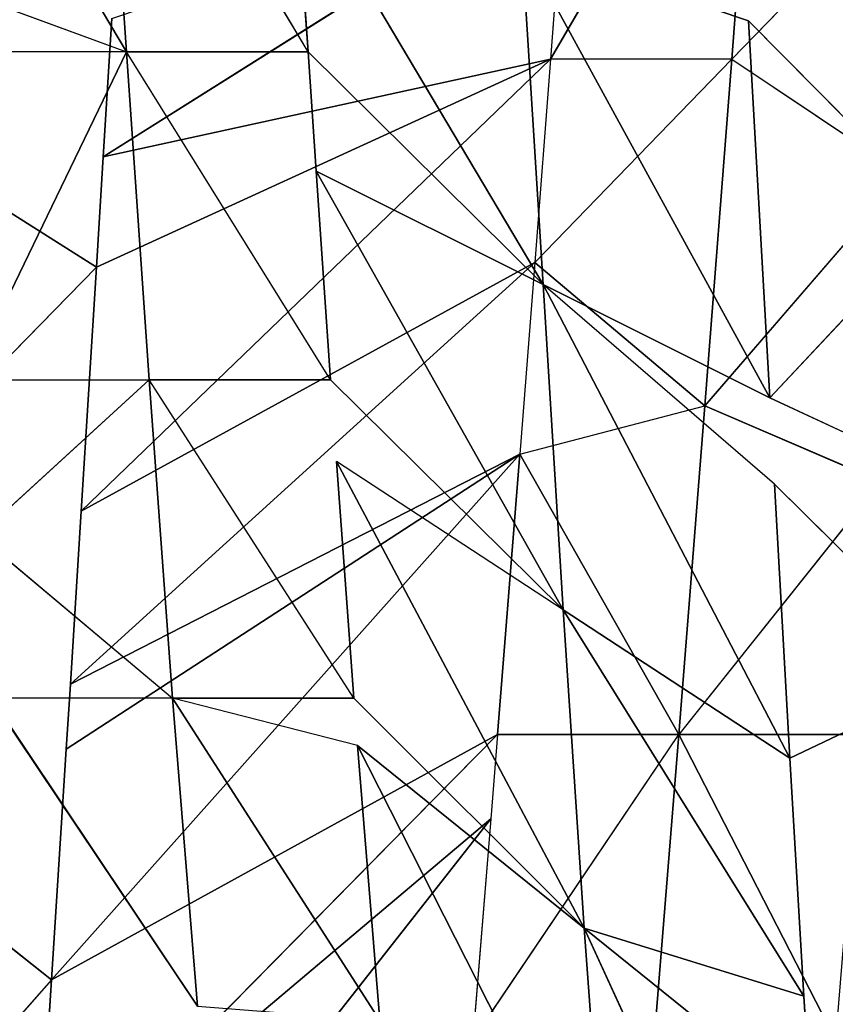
# Model space of a CAD drawing. Extents: x 0 to 40, y 0 to 81.9.
# Tile 434 of 623: x 30.932 to 31.326, y 74.024 to 74.499. Entities that reach past the tile are written whole.
import ezdxf

# ---------------------------------------------------------------- set-up
doc = ezdxf.new("R2010")
doc.units = 0
doc.header["$LTSCALE"] = 25.4
doc.layers.get('0').update_dxf_attribs({"color": 13, "linetype": 'CONTINUOUS'})

# ---------------------------------------------------------------- blocks, each defined once
blk = doc.blocks.new('ICE-TUBE-LED-S-8118_STL')
at = {"color": 0}
for p, q in [((74.35484, -8.84169, 44.24186), (74.24805, -8.74729, 44.29721)), ((74.35484, -8.84169, 44.24186), (74.42071, -8.75839, 44.21176)), ((74.69841, -8.86329, 44.11517), (74.60303, -8.76987, 44.14309)), ((74.69841, -8.86329, 44.11517), (74.7516, -8.77906, 44.10186)), ((74.80235, -8.87786, 47.5204), (74.9688, -8.77867, 47.55426)), ((74.80235, -8.87786, 47.5204), (74.9688, -8.77867, 47.55426)), ((74.8352, -8.78807, 47.52858), (74.80235, -8.87786, 47.5204)), ((74.80235, -8.87786, 47.5204), (74.80235, -8.79036, 47.5204)), ((74.64408, -8.80125, 47.4701), (74.64408, -8.88875, 47.4701)), ((74.56901, -8.8066, 47.43957), (74.49056, -8.89997, 47.40267)), ((74.64408, -8.88875, 47.4701), (74.56901, -8.8066, 47.43957)), ((74.34205, -8.91197, 47.31726), (74.49056, -8.81247, 47.40267)), ((74.49056, -8.89997, 47.40267), (74.49056, -8.81247, 47.40267)), ((74.14545, -8.82808, 44.35868), (74.4325, -9.05353, 44.62817)), ((74.14545, -8.82808, 44.35868), (74.4325, -9.05353, 44.62817)), ((74.4325, -9.05353, 44.62817), (74.24783, -8.83478, 44.29734)), ((74.24783, -8.83478, 44.29734), (74.47314, -9.0568, 44.60626)), ((74.24783, -8.83478, 44.29734), (74.47314, -9.0568, 44.60626)), ((74.35484, -8.84169, 44.24186), (74.24783, -8.83478, 44.29734)), ((74.4325, -9.05353, 44.62817), (74.24783, -8.83478, 44.29734)), ((74.35484, -8.84169, 44.24186), (74.47314, -9.0568, 44.60626)), ((74.35484, -8.84169, 44.24186), (74.47314, -9.0568, 44.60626)), ((74.35484, -8.84169, 44.24186), (74.6083, -9.06751, 44.54389)), ((74.35484, -8.84169, 44.24186), (74.6083, -9.06751, 44.54389)), ((74.46601, -8.84876, 44.19273), (74.35484, -8.84169, 44.24186)), ((74.46601, -8.84876, 44.19273), (74.6083, -9.06751, 44.54389)), ((74.46601, -8.84876, 44.19273), (74.6083, -9.06751, 44.54389)), ((74.4973, -8.85074, 44.18037), (74.46601, -8.84876, 44.19273)), ((74.4973, -8.85074, 44.18037), (74.6083, -9.06751, 44.54389)), ((74.4973, -8.85074, 44.18037), (74.6083, -9.06751, 44.54389)), ((74.4973, -8.85074, 44.18037), (74.70074, -9.07473, 44.50976)), ((74.4973, -8.85074, 44.18037), (74.70074, -9.07473, 44.50976)), ((74.58074, -8.85598, 44.15038), (74.4973, -8.85074, 44.18037)), ((74.58074, -8.85598, 44.15038), (74.70074, -9.07473, 44.50976)), ((74.58074, -8.85598, 44.15038), (74.70074, -9.07473, 44.50976)), ((74.58074, -8.85598, 44.15038), (74.79868, -9.08228, 44.48057)), ((74.58074, -8.85598, 44.15038), (74.79868, -9.08228, 44.48057)), ((74.69841, -8.86329, 44.11517), (74.58074, -8.85598, 44.15038)), ((74.69841, -8.86329, 44.11517), (74.79868, -9.08228, 44.48057)), ((74.69841, -8.86329, 44.11517), (74.79868, -9.08228, 44.48057)), ((74.75162, -8.86656, 44.10186), (74.69841, -8.86329, 44.11517)), ((74.79868, -9.08228, 44.48057), (74.75162, -8.86656, 44.10186)), ((74.75162, -8.86656, 44.10186), (74.89217, -9.0894, 44.459)), ((74.75162, -8.86656, 44.10186), (74.89217, -9.0894, 44.459)), ((74.81834, -8.87065, 44.08738), (74.75162, -8.86656, 44.10186)), ((74.79868, -9.08228, 44.48057), (74.75162, -8.86656, 44.10186)), ((74.80235, -8.96536, 47.5204), (74.9688, -8.86617, 47.55426)), ((74.64408, -8.97625, 47.4701), (74.80235, -8.87786, 47.5204)), ((74.80235, -8.96536, 47.5204), (74.80235, -8.87786, 47.5204)), ((74.49056, -8.89997, 47.40267), (74.64408, -8.88875, 47.4701)), ((74.49056, -8.98747, 47.40267), (74.64408, -8.88875, 47.4701)), ((74.49056, -8.89997, 47.40267), (74.64408, -8.88875, 47.4701)), ((74.64408, -8.97625, 47.4701), (74.64408, -8.88875, 47.4701)), ((74.33517, -9.00005, 47.31277), (74.49056, -8.89997, 47.40267)), ((74.33517, -9.00005, 47.31277), (74.49056, -8.89997, 47.40267)), ((74.49056, -8.89997, 47.40267), (74.34205, -8.91197, 47.31726)), ((74.49056, -8.89997, 47.40267), (74.34205, -8.91197, 47.31726)), ((74.46777, -8.98923, 47.39093), (74.49056, -8.89997, 47.40267)), ((74.49056, -8.98747, 47.40267), (74.49056, -8.89997, 47.40267)), ((74.89124, -8.95915, 47.54081), (74.69009, -9.07871, 47.6856)), ((74.89124, -8.95915, 47.54081), (74.69009, -9.07871, 47.6856)), ((74.80235, -8.96536, 47.5204), (74.89124, -8.95915, 47.54081)), ((74.80235, -8.96536, 47.5204), (74.69009, -9.07871, 47.6856)), ((74.80235, -8.96536, 47.5204), (74.69009, -9.07871, 47.6856)), ((74.74478, -8.96934, 47.50423), (74.80235, -8.96536, 47.5204)), ((74.64408, -8.97625, 47.4701), (74.74478, -8.96934, 47.50423)), ((74.69009, -9.07871, 47.6856), (74.74478, -8.96934, 47.50423)), ((74.69009, -9.07871, 47.6856), (74.74478, -8.96934, 47.50423)), ((74.64408, -8.97625, 47.4701), (74.5332, -9.08839, 47.63008)), ((74.37968, -9.09861, 47.55865), (74.60477, -8.97902, 47.45468)), ((74.37968, -9.09861, 47.55865), (74.60477, -8.97902, 47.45468)), ((74.49056, -8.98747, 47.40267), (74.60477, -8.97902, 47.45468)), ((74.5332, -9.08839, 47.63008), (74.60477, -8.97902, 47.45468)), ((74.46777, -8.98923, 47.39093), (74.23109, -9.10943, 47.47106)), ((74.46777, -8.98923, 47.39093), (74.23109, -9.10943, 47.47106)), ((74.33517, -9.00005, 47.31277), (74.46777, -8.98923, 47.39093)), ((74.33517, -9.00005, 47.31277), (74.46777, -8.98923, 47.39093)), ((74.49056, -8.98747, 47.40267), (74.37968, -9.09861, 47.55865)), ((74.46777, -8.98923, 47.39093), (74.37968, -9.09861, 47.55865)), ((74.4325, -9.05353, 44.62817), (74.32592, -9.04486, 44.69336)), ((74.32592, -9.04486, 44.69336), (74.47314, -9.1443, 44.60626)), ((74.47314, -9.0568, 44.60626), (74.4325, -9.05353, 44.62817)), ((74.6083, -9.06751, 44.54389), (74.47314, -9.0568, 44.60626)), ((74.47314, -9.0568, 44.60626), (74.47314, -9.1443, 44.60626)), ((74.6083, -9.06751, 44.54389), (74.47314, -9.0568, 44.60626)), ((74.47314, -9.1443, 44.60626), (74.6083, -9.06751, 44.54389)), ((74.47314, -9.1443, 44.60626), (74.6083, -9.06751, 44.54389)), ((74.70074, -9.07473, 44.50976), (74.6083, -9.06751, 44.54389)), ((74.6083, -9.06751, 44.54389), (74.63158, -9.15684, 44.53467)), ((74.63541, -9.18809, 47.86698), (74.85421, -9.06852, 47.7266)), ((74.63541, -9.18809, 47.86698), (74.85421, -9.06852, 47.7266)), ((74.69009, -9.07871, 47.6856), (74.85421, -9.06852, 47.7266)), ((74.69009, -9.07871, 47.6856), (74.85421, -9.06852, 47.7266)), ((74.85421, -9.06852, 47.7266), (74.81718, -9.1779, 47.91239)), ((74.70074, -9.07473, 44.50976), (74.63158, -9.15684, 44.53467)), ((74.79868, -9.08228, 44.48057), (74.70074, -9.07473, 44.50976)), ((74.70074, -9.07473, 44.50976), (74.79868, -9.16978, 44.48057)), ((74.5332, -9.08839, 47.63008), (74.69009, -9.07871, 47.6856)), ((74.5332, -9.08839, 47.63008), (74.69009, -9.07871, 47.6856)), ((74.59377, -9.19039, 47.85392), (74.69009, -9.07871, 47.6856)), ((74.63541, -9.18809, 47.86698), (74.69009, -9.07871, 47.6856)), ((74.89217, -9.0894, 44.459), (74.79868, -9.08228, 44.48057)), ((74.79868, -9.16978, 44.48057), (74.79868, -9.08228, 44.48057)), ((74.97147, -9.18287, 44.44535), (74.79868, -9.08228, 44.48057)), ((74.34695, -9.20456, 47.75433), (74.5332, -9.08839, 47.63008)), ((74.34695, -9.20456, 47.75433), (74.5332, -9.08839, 47.63008)), ((74.5332, -9.08839, 47.63008), (74.37968, -9.09861, 47.55865)), ((74.5332, -9.08839, 47.63008), (74.37968, -9.09861, 47.55865)), ((74.46162, -9.19777, 47.80548), (74.5332, -9.08839, 47.63008)), ((74.46162, -9.19777, 47.80548), (74.5332, -9.08839, 47.63008)), ((74.37968, -9.09861, 47.55865), (74.116, -9.21956, 47.62206)), ((74.37968, -9.09861, 47.55865), (74.116, -9.21956, 47.62206)), ((74.23109, -9.10943, 47.47106), (74.37968, -9.09861, 47.55865)), ((74.23109, -9.10943, 47.47106), (74.37968, -9.09861, 47.55865)), ((74.2916, -9.20798, 47.72636), (74.37968, -9.09861, 47.55865)), ((74.2916, -9.20798, 47.72636), (74.37968, -9.09861, 47.55865)), ((74.34695, -9.20456, 47.75433), (74.37968, -9.09861, 47.55865)), ((74.34695, -9.20456, 47.75433), (74.37968, -9.09861, 47.55865)), ((74.47314, -9.2318, 44.60626), (74.47314, -9.1443, 44.60626)), ((74.59514, -9.24148, 44.54929), (74.47314, -9.1443, 44.60626)), ((74.47314, -9.1443, 44.60626), (74.63158, -9.15684, 44.53467)), ((74.47314, -9.1443, 44.60626), (74.63158, -9.15684, 44.53467)), ((74.59514, -9.24148, 44.54929), (74.63158, -9.15684, 44.53467)), ((74.79868, -9.16978, 44.48057), (74.63158, -9.15684, 44.53467)), ((74.63158, -9.15684, 44.53467), (74.7431, -9.25301, 44.49628)), ((74.79868, -9.16978, 44.48057), (74.63158, -9.15684, 44.53467)), ((74.79868, -9.16978, 44.48057), (74.7431, -9.25301, 44.49628)), ((74.89648, -9.26472, 44.45816), (74.79868, -9.16978, 44.48057)), ((74.79868, -9.16978, 44.48057), (74.97147, -9.18287, 44.44535)), ((74.79868, -9.16978, 44.48057), (74.97147, -9.18287, 44.44535)), ((74.81718, -9.1779, 47.91239), (74.63541, -9.18809, 47.86698)), ((74.81718, -9.1779, 47.91239), (74.63541, -9.18809, 47.86698)), ((74.72353, -9.27067, 47.89132), (74.81718, -9.1779, 47.91239)), ((74.59377, -9.19039, 47.85392), (74.46162, -9.19777, 47.80548)), ((74.59377, -9.19039, 47.85392), (74.46162, -9.19777, 47.80548)), ((74.50227, -9.28296, 47.82154), (74.59377, -9.19039, 47.85392)), ((74.59377, -9.27789, 47.85392), (74.63541, -9.18809, 47.86698)), ((74.72353, -9.27067, 47.89132), (74.63541, -9.18809, 47.86698)), ((74.72353, -9.27067, 47.89132), (74.63541, -9.18809, 47.86698)), ((74.46162, -9.19777, 47.80548), (74.34695, -9.20456, 47.75433)), ((74.50227, -9.28296, 47.82154), (74.46162, -9.19777, 47.80548)), ((74.34695, -9.20456, 47.75433), (74.2916, -9.20798, 47.72636))]:
    blk.add_line(p, q, dxfattribs=at)
mesh = blk.add_polyface(dxfattribs=at)
corners = [(81.99833, 18.65613, 0), (32.39832, 18.53461, 0), (32.39832, 18.65613, 0), (33.41051, 17.76106, 0), (34.4478, 16.85461, 0), (35.42089, 15.87956, 0), (36.32527, 14.84046, 0), (37.15673, 13.74214, 0), (37.91139, 12.58971, 0), (38.58575, 11.38851, 0), (39.17668, 10.14416, 0), (39.68142, 8.86242, 0), (40.09764, 7.54925, 0), (40.42338, 6.21078, 0), (40.65715, 4.85321, 0), (40.79784, 3.48288, 0), (40.84481, 2.10613, 0), (81.99833, -14.44387, 0), (33.41051, -13.5488, 0), (32.39832, -14.44387, 0), (32.39832, -14.32234, 0), (34.4478, -12.64234, 0), (35.42089, -11.6673, 0), (36.32527, -10.6282, 0), (37.15673, -9.52987, 0), (37.91139, -8.37744, 0), (38.58575, -7.17625, 0), (39.17668, -5.93189, 0), (39.68142, -4.65015, 0), (40.09764, -3.33699, 0), (40.42338, -1.99851, 0), (40.65715, -0.64095, 0), (40.79784, 0.72939, 0)]
mesh.append_faces([[corners[k] for k in face] for face in [(0, 1, 2), (18, 19, 20)]], dxfattribs={"vtx0": -1, "color": 0})
mesh.append_faces([[corners[k] for k in face] for face in [(1, 0, 3), (3, 0, 4), (4, 0, 5), (5, 0, 6), (6, 0, 7), (7, 0, 8), (8, 0, 9), (9, 0, 10), (10, 0, 11), (11, 0, 12), (12, 0, 13), (13, 0, 14), (14, 0, 15), (15, 0, 16), (19, 18, 17)]], dxfattribs={"vtx0": -1, "vtx1": -1, "color": 0})
mesh.append_faces([[corners[k] for k in face] for face in [(16, 0, 17), (17, 18, 21), (17, 21, 22), (17, 22, 23), (17, 23, 24), (17, 24, 25), (17, 25, 26), (17, 26, 27), (17, 27, 28), (17, 28, 29), (17, 29, 30), (17, 30, 31), (17, 31, 32), (17, 32, 16)]], dxfattribs={"vtx0": -1, "vtx2": -1, "color": 0})
mesh = blk.add_polyface(dxfattribs=at)
corners = [(81.99833, -14.44387, 92), (32.39832, -14.32234, 92), (32.39832, -14.44387, 92), (33.41051, -13.5488, 92), (34.4478, -12.64234, 92), (35.42089, -11.6673, 92), (36.32527, -10.6282, 92), (37.15673, -9.52987, 92), (37.91139, -8.37744, 92), (38.58575, -7.17625, 92), (39.17668, -5.93189, 92), (39.68142, -4.65015, 92), (40.09764, -3.33699, 92), (40.42338, -1.99851, 92), (40.65715, -0.64095, 92), (40.79784, 0.72939, 92), (40.84481, 2.10613, 92), (33.41051, 17.76106, 92), (32.39832, 18.65613, 92), (32.39832, 18.53461, 92), (81.99833, 18.65613, 92), (34.4478, 16.85461, 92), (35.42089, 15.87956, 92), (36.32527, 14.84046, 92), (37.15673, 13.74214, 92), (37.91139, 12.58971, 92), (38.58575, 11.38851, 92), (39.17668, 10.14416, 92), (39.68142, 8.86242, 92), (40.09764, 7.54925, 92), (40.42338, 6.21078, 92), (40.65715, 4.85321, 92), (40.79784, 3.48288, 92)]
mesh.append_faces([[corners[k] for k in face] for face in [(0, 1, 2), (17, 18, 19)]], dxfattribs={"vtx0": -1, "color": 0})
mesh.append_faces([[corners[k] for k in face] for face in [(1, 0, 3), (3, 0, 4), (4, 0, 5), (5, 0, 6), (6, 0, 7), (7, 0, 8), (8, 0, 9), (9, 0, 10), (10, 0, 11), (11, 0, 12), (12, 0, 13), (13, 0, 14), (14, 0, 15), (15, 0, 16), (18, 17, 20), (20, 16, 0)]], dxfattribs={"vtx0": -1, "vtx1": -1, "color": 0})
mesh.append_faces([[corners[k] for k in face] for face in [(20, 17, 21), (20, 21, 22), (20, 22, 23), (20, 23, 24), (20, 24, 25), (20, 25, 26), (20, 26, 27), (20, 27, 28), (20, 28, 29), (20, 29, 30), (20, 30, 31), (20, 31, 32), (20, 32, 16)]], dxfattribs={"vtx0": -1, "vtx2": -1, "color": 0})
mesh = blk.add_polyface(dxfattribs=at)
corners = [(82.19833, -12.64387, 2), (64.19833, 16.85613, 2), (64.19833, -12.64387, 2), (82.19833, 16.85613, 2)]
mesh.append_faces([[corners[k] for k in face] for face in [(0, 1, 2), (1, 0, 3)]], dxfattribs={"vtx0": -1, "color": 0})
mesh = blk.add_polyface(dxfattribs=at)
corners = [(64.19833, 16.85613, 90), (82.19833, -12.64387, 90), (64.19833, -12.64387, 90), (82.19833, 16.85613, 90)]
mesh.append_faces([[corners[k] for k in face] for face in [(0, 1, 2), (1, 0, 3)]], dxfattribs={"vtx0": -1, "color": 0})
mesh = blk.add_polyface(dxfattribs=at)
corners = [(74.42071, -8.75839, 44.21176), (74.35484, -8.84169, 44.24186), (74.24805, -8.74729, 44.29721)]
mesh.append_faces([[corners[k] for k in face] for face in [(0, 1, 2)]], dxfattribs={"color": 0})
mesh = blk.add_polyface(dxfattribs=at)
corners = [(74.7516, -8.77906, 44.10186), (74.69841, -8.86329, 44.11517), (74.60303, -8.76987, 44.14309)]
mesh.append_faces([[corners[k] for k in face] for face in [(0, 1, 2)]], dxfattribs={"color": 0})
mesh = blk.add_polyface(dxfattribs=at)
corners = [(74.98627, -8.79331, 44.06157), (74.93983, -8.87801, 44.06721), (74.79248, -8.78157, 44.0927)]
mesh.append_faces([[corners[k] for k in face] for face in [(0, 1, 2)]], dxfattribs={"color": 0})
mesh = blk.add_polyface(dxfattribs=at)
corners = [(74.9688, -8.77867, 47.55426), (74.8352, -8.78807, 47.52858), (74.80235, -8.87786, 47.5204)]
mesh.append_faces([[corners[k] for k in face] for face in [(0, 1, 2)]], dxfattribs={"color": 0})
mesh = blk.add_polyface(dxfattribs=at)
corners = [(74.9688, -8.86617, 47.55426), (74.80235, -8.87786, 47.5204), (74.80235, -8.96536, 47.5204), (74.9688, -8.77867, 47.55426)]
mesh.append_faces([[corners[k] for k in face] for face in [(0, 1, 2), (1, 0, 3)]], dxfattribs={"vtx0": -1, "color": 0})
mesh = blk.add_polyface(dxfattribs=at)
corners = [(74.80235, -8.87786, 47.5204), (74.64408, -8.88875, 47.4701), (74.64408, -8.97625, 47.4701), (74.64408, -8.80125, 47.4701), (74.80235, -8.79036, 47.5204)]
mesh.append_faces([[corners[k] for k in face] for face in [(0, 1, 2), (3, 0, 4)]], dxfattribs={"vtx0": -1, "color": 0})
mesh.append_faces([[corners[k] for k in face] for face in [(1, 0, 3)]], dxfattribs={"vtx0": -1, "vtx1": -1, "color": 0})
mesh = blk.add_polyface(dxfattribs=at)
corners = [(74.64408, -8.88875, 47.4701), (74.56901, -8.8066, 47.43957), (74.49056, -8.89997, 47.40267)]
mesh.append_faces([[corners[k] for k in face] for face in [(0, 1, 2)]], dxfattribs={"color": 0})
mesh = blk.add_polyface(dxfattribs=at)
corners = [(74.49056, -8.81247, 47.40267), (74.34205, -8.91197, 47.31726), (74.49056, -8.89997, 47.40267)]
mesh.append_faces([[corners[k] for k in face] for face in [(0, 1, 2)]], dxfattribs={"color": 0})
mesh = blk.add_polyface(dxfattribs=at)
corners = [(74.32592, -9.04486, 44.69336), (74.14545, -8.82808, 44.35868), (74.4325, -9.05353, 44.62817)]
mesh.append_faces([[corners[k] for k in face] for face in [(0, 1, 2)]], dxfattribs={"color": 0})
mesh = blk.add_polyface(dxfattribs=at)
corners = [(74.4325, -9.05353, 44.62817), (74.14545, -8.82808, 44.35868), (74.24783, -8.83478, 44.29734)]
mesh.append_faces([[corners[k] for k in face] for face in [(0, 1, 2)]], dxfattribs={"color": 0})
mesh = blk.add_polyface(dxfattribs=at)
corners = [(74.4325, -9.05353, 44.62817), (74.24783, -8.83478, 44.29734), (74.47314, -9.0568, 44.60626)]
mesh.append_faces([[corners[k] for k in face] for face in [(0, 1, 2)]], dxfattribs={"color": 0})
mesh = blk.add_polyface(dxfattribs=at)
corners = [(74.47314, -9.0568, 44.60626), (74.24783, -8.83478, 44.29734), (74.35484, -8.84169, 44.24186)]
mesh.append_faces([[corners[k] for k in face] for face in [(0, 1, 2)]], dxfattribs={"color": 0})
mesh = blk.add_polyface(dxfattribs=at)
corners = [(74.47314, -9.0568, 44.60626), (74.35484, -8.84169, 44.24186), (74.6083, -9.06751, 44.54389)]
mesh.append_faces([[corners[k] for k in face] for face in [(0, 1, 2)]], dxfattribs={"color": 0})
mesh = blk.add_polyface(dxfattribs=at)
corners = [(74.6083, -9.06751, 44.54389), (74.35484, -8.84169, 44.24186), (74.46601, -8.84876, 44.19273)]
mesh.append_faces([[corners[k] for k in face] for face in [(0, 1, 2)]], dxfattribs={"color": 0})
mesh = blk.add_polyface(dxfattribs=at)
corners = [(74.6083, -9.06751, 44.54389), (74.46601, -8.84876, 44.19273), (74.4973, -8.85074, 44.18037)]
mesh.append_faces([[corners[k] for k in face] for face in [(0, 1, 2)]], dxfattribs={"color": 0})
mesh = blk.add_polyface(dxfattribs=at)
corners = [(74.6083, -9.06751, 44.54389), (74.4973, -8.85074, 44.18037), (74.70074, -9.07473, 44.50976)]
mesh.append_faces([[corners[k] for k in face] for face in [(0, 1, 2)]], dxfattribs={"color": 0})
mesh = blk.add_polyface(dxfattribs=at)
corners = [(74.70074, -9.07473, 44.50976), (74.4973, -8.85074, 44.18037), (74.58074, -8.85598, 44.15038)]
mesh.append_faces([[corners[k] for k in face] for face in [(0, 1, 2)]], dxfattribs={"color": 0})
mesh = blk.add_polyface(dxfattribs=at)
corners = [(74.70074, -9.07473, 44.50976), (74.58074, -8.85598, 44.15038), (74.79868, -9.08228, 44.48057)]
mesh.append_faces([[corners[k] for k in face] for face in [(0, 1, 2)]], dxfattribs={"color": 0})
mesh = blk.add_polyface(dxfattribs=at)
corners = [(74.79868, -9.08228, 44.48057), (74.58074, -8.85598, 44.15038), (74.69841, -8.86329, 44.11517)]
mesh.append_faces([[corners[k] for k in face] for face in [(0, 1, 2)]], dxfattribs={"color": 0})
mesh = blk.add_polyface(dxfattribs=at)
corners = [(74.79868, -9.08228, 44.48057), (74.69841, -8.86329, 44.11517), (74.75162, -8.86656, 44.10186)]
mesh.append_faces([[corners[k] for k in face] for face in [(0, 1, 2)]], dxfattribs={"color": 0})
mesh = blk.add_polyface(dxfattribs=at)
corners = [(74.79868, -9.08228, 44.48057), (74.75162, -8.86656, 44.10186), (74.89217, -9.0894, 44.459)]
mesh.append_faces([[corners[k] for k in face] for face in [(0, 1, 2)]], dxfattribs={"color": 0})
mesh = blk.add_polyface(dxfattribs=at)
corners = [(74.89217, -9.0894, 44.459), (74.75162, -8.86656, 44.10186), (74.81834, -8.87065, 44.08738)]
mesh.append_faces([[corners[k] for k in face] for face in [(0, 1, 2)]], dxfattribs={"color": 0})
mesh = blk.add_polyface(dxfattribs=at)
corners = [(74.64408, -8.88875, 47.4701), (74.49056, -8.89997, 47.40267), (74.49056, -8.98747, 47.40267)]
mesh.append_faces([[corners[k] for k in face] for face in [(0, 1, 2)]], dxfattribs={"color": 0})
mesh = blk.add_polyface(dxfattribs=at)
corners = [(74.49056, -8.89997, 47.40267), (74.34205, -8.91197, 47.31726), (74.33517, -9.00005, 47.31277)]
mesh.append_faces([[corners[k] for k in face] for face in [(0, 1, 2)]], dxfattribs={"color": 0})
mesh = blk.add_polyface(dxfattribs=at)
corners = [(74.49056, -8.89997, 47.40267), (74.33517, -9.00005, 47.31277), (74.46777, -8.98923, 47.39093)]
mesh.append_faces([[corners[k] for k in face] for face in [(0, 1, 2)]], dxfattribs={"color": 0})
mesh = blk.add_polyface(dxfattribs=at)
corners = [(74.85421, -9.06852, 47.7266), (74.89124, -8.95915, 47.54081), (74.69009, -9.07871, 47.6856)]
mesh.append_faces([[corners[k] for k in face] for face in [(0, 1, 2)]], dxfattribs={"color": 0})
mesh = blk.add_polyface(dxfattribs=at)
corners = [(74.69009, -9.07871, 47.6856), (74.89124, -8.95915, 47.54081), (74.80235, -8.96536, 47.5204)]
mesh.append_faces([[corners[k] for k in face] for face in [(0, 1, 2)]], dxfattribs={"color": 0})
mesh = blk.add_polyface(dxfattribs=at)
corners = [(74.69009, -9.07871, 47.6856), (74.80235, -8.96536, 47.5204), (74.74478, -8.96934, 47.50423)]
mesh.append_faces([[corners[k] for k in face] for face in [(0, 1, 2)]], dxfattribs={"color": 0})
mesh = blk.add_polyface(dxfattribs=at)
corners = [(74.5332, -9.08839, 47.63008), (74.74478, -8.96934, 47.50423), (74.64408, -8.97625, 47.4701), (74.69009, -9.07871, 47.6856)]
mesh.append_faces([[corners[k] for k in face] for face in [(0, 1, 2), (1, 0, 3)]], dxfattribs={"vtx0": -1, "color": 0})
mesh = blk.add_polyface(dxfattribs=at)
corners = [(74.37968, -9.09861, 47.55865), (74.60477, -8.97902, 47.45468), (74.49056, -8.98747, 47.40267)]
mesh.append_faces([[corners[k] for k in face] for face in [(0, 1, 2)]], dxfattribs={"color": 0})
mesh = blk.add_polyface(dxfattribs=at)
corners = [(74.5332, -9.08839, 47.63008), (74.60477, -8.97902, 47.45468), (74.37968, -9.09861, 47.55865)]
mesh.append_faces([[corners[k] for k in face] for face in [(0, 1, 2)]], dxfattribs={"color": 0})
mesh = blk.add_polyface(dxfattribs=at)
corners = [(74.37968, -9.09861, 47.55865), (74.46777, -8.98923, 47.39093), (74.23109, -9.10943, 47.47106)]
mesh.append_faces([[corners[k] for k in face] for face in [(0, 1, 2)]], dxfattribs={"color": 0})
mesh = blk.add_polyface(dxfattribs=at)
corners = [(74.23109, -9.10943, 47.47106), (74.46777, -8.98923, 47.39093), (74.33517, -9.00005, 47.31277)]
mesh.append_faces([[corners[k] for k in face] for face in [(0, 1, 2)]], dxfattribs={"color": 0})
mesh = blk.add_polyface(dxfattribs=at)
corners = [(74.47314, -9.1443, 44.60626), (74.32592, -9.13236, 44.69336), (74.32592, -9.04486, 44.69336), (74.32592, -9.21986, 44.69336), (74.47314, -9.2318, 44.60626)]
mesh.append_faces([[corners[k] for k in face] for face in [(0, 1, 2), (3, 0, 4)]], dxfattribs={"vtx0": -1, "color": 0})
mesh.append_faces([[corners[k] for k in face] for face in [(1, 0, 3)]], dxfattribs={"vtx0": -1, "vtx1": -1, "color": 0})
mesh = blk.add_polyface(dxfattribs=at)
corners = [(74.6083, -9.06751, 44.54389), (74.47314, -9.1443, 44.60626), (74.47314, -9.0568, 44.60626)]
mesh.append_faces([[corners[k] for k in face] for face in [(0, 1, 2)]], dxfattribs={"color": 0})
mesh = blk.add_polyface(dxfattribs=at)
corners = [(74.63158, -9.15684, 44.53467), (74.47314, -9.1443, 44.60626), (74.6083, -9.06751, 44.54389)]
mesh.append_faces([[corners[k] for k in face] for face in [(0, 1, 2)]], dxfattribs={"color": 0})
mesh = blk.add_polyface(dxfattribs=at)
corners = [(74.63541, -9.18809, 47.86698), (74.85421, -9.06852, 47.7266), (74.69009, -9.07871, 47.6856)]
mesh.append_faces([[corners[k] for k in face] for face in [(0, 1, 2)]], dxfattribs={"color": 0})
mesh = blk.add_polyface(dxfattribs=at)
corners = [(74.81718, -9.1779, 47.91239), (74.85421, -9.06852, 47.7266), (74.63541, -9.18809, 47.86698)]
mesh.append_faces([[corners[k] for k in face] for face in [(0, 1, 2)]], dxfattribs={"color": 0})
mesh = blk.add_polyface(dxfattribs=at)
corners = [(74.79868, -9.16978, 44.48057), (74.63158, -9.15684, 44.53467), (74.70074, -9.07473, 44.50976)]
mesh.append_faces([[corners[k] for k in face] for face in [(0, 1, 2)]], dxfattribs={"color": 0})
mesh = blk.add_polyface(dxfattribs=at)
corners = [(74.46162, -9.19777, 47.80548), (74.69009, -9.07871, 47.6856), (74.5332, -9.08839, 47.63008), (74.59377, -9.19039, 47.85392)]
mesh.append_faces([[corners[k] for k in face] for face in [(0, 1, 2), (1, 0, 3)]], dxfattribs={"vtx0": -1, "color": 0})
mesh = blk.add_polyface(dxfattribs=at)
corners = [(74.97147, -9.18287, 44.44535), (74.79868, -9.16978, 44.48057), (74.79868, -9.08228, 44.48057)]
mesh.append_faces([[corners[k] for k in face] for face in [(0, 1, 2)]], dxfattribs={"color": 0})
mesh = blk.add_polyface(dxfattribs=at)
corners = [(74.34695, -9.20456, 47.75433), (74.5332, -9.08839, 47.63008), (74.37968, -9.09861, 47.55865)]
mesh.append_faces([[corners[k] for k in face] for face in [(0, 1, 2)]], dxfattribs={"color": 0})
mesh = blk.add_polyface(dxfattribs=at)
corners = [(74.46162, -9.19777, 47.80548), (74.5332, -9.08839, 47.63008), (74.34695, -9.20456, 47.75433)]
mesh.append_faces([[corners[k] for k in face] for face in [(0, 1, 2)]], dxfattribs={"color": 0})
mesh = blk.add_polyface(dxfattribs=at)
corners = [(74.2916, -9.20798, 47.72636), (74.37968, -9.09861, 47.55865), (74.116, -9.21956, 47.62206)]
mesh.append_faces([[corners[k] for k in face] for face in [(0, 1, 2)]], dxfattribs={"color": 0})
mesh = blk.add_polyface(dxfattribs=at)
corners = [(74.116, -9.21956, 47.62206), (74.37968, -9.09861, 47.55865), (74.23109, -9.10943, 47.47106)]
mesh.append_faces([[corners[k] for k in face] for face in [(0, 1, 2)]], dxfattribs={"color": 0})
mesh = blk.add_polyface(dxfattribs=at)
corners = [(74.34695, -9.20456, 47.75433), (74.37968, -9.09861, 47.55865), (74.2916, -9.20798, 47.72636)]
mesh.append_faces([[corners[k] for k in face] for face in [(0, 1, 2)]], dxfattribs={"color": 0})
mesh = blk.add_polyface(dxfattribs=at)
corners = [(74.63158, -9.15684, 44.53467), (74.59514, -9.24148, 44.54929), (74.47314, -9.1443, 44.60626)]
mesh.append_faces([[corners[k] for k in face] for face in [(0, 1, 2)]], dxfattribs={"color": 0})
mesh = blk.add_polyface(dxfattribs=at)
corners = [(74.79868, -9.16978, 44.48057), (74.7431, -9.25301, 44.49628), (74.63158, -9.15684, 44.53467)]
mesh.append_faces([[corners[k] for k in face] for face in [(0, 1, 2)]], dxfattribs={"color": 0})
mesh = blk.add_polyface(dxfattribs=at)
corners = [(74.97147, -9.18287, 44.44535), (74.89648, -9.26472, 44.45816), (74.79868, -9.16978, 44.48057)]
mesh.append_faces([[corners[k] for k in face] for face in [(0, 1, 2)]], dxfattribs={"color": 0})
mesh = blk.add_polyface(dxfattribs=at)
corners = [(74.81718, -9.1779, 47.91239), (74.63541, -9.18809, 47.86698), (74.72353, -9.27067, 47.89132)]
mesh.append_faces([[corners[k] for k in face] for face in [(0, 1, 2)]], dxfattribs={"color": 0})
mesh = blk.add_polyface(dxfattribs=at)
corners = [(74.59377, -9.19039, 47.85392), (74.46162, -9.19777, 47.80548), (74.50227, -9.28296, 47.82154)]
mesh.append_faces([[corners[k] for k in face] for face in [(0, 1, 2)]], dxfattribs={"color": 0})
mesh = blk.add_polyface(dxfattribs=at)
corners = [(74.72353, -9.27067, 47.89132), (74.63541, -9.18809, 47.86698), (74.59377, -9.27789, 47.85392)]
mesh.append_faces([[corners[k] for k in face] for face in [(0, 1, 2)]], dxfattribs={"color": 0})

msp = doc.modelspace()

# ---------------------------------------------------------------- block references
at = {"color": 8, "rotation": 90.00000000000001}
msp.add_blockref('ICE-TUBE-LED-S-8118_STL', (22.10613, -0.3188, 254.70001), dxfattribs=at)

doc.saveas('drawing.dxf')
